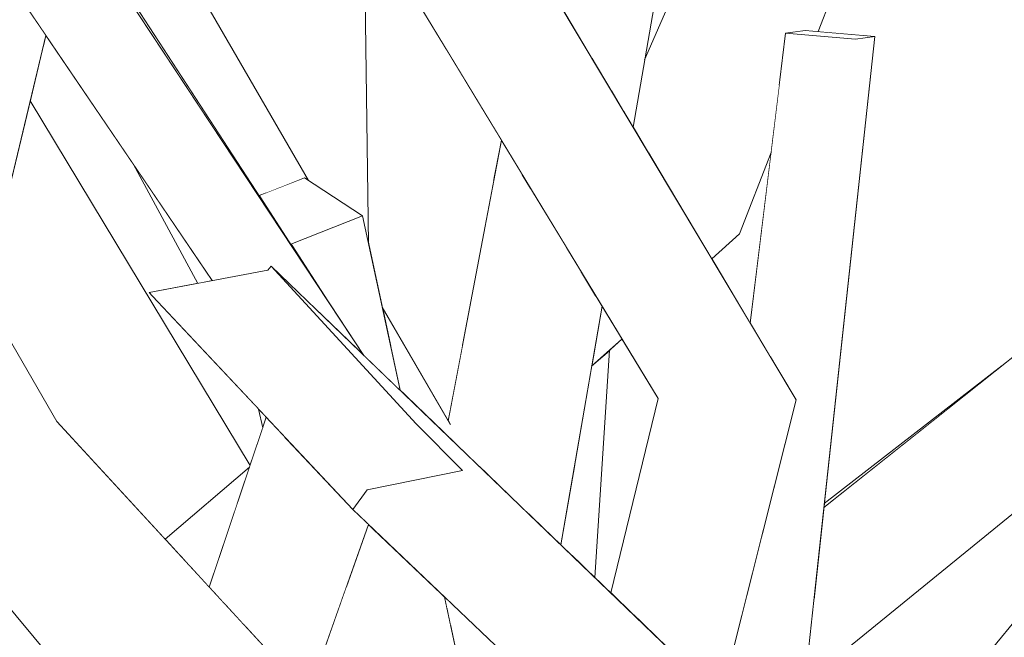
# Model space of a CAD drawing. Extents: x -289599 to -184549, y 66678 to 295474.
# Tile 519 of 656: x -250692 to -250655, y 72287 to 72309. Entities that reach past the tile are written whole.
import ezdxf

# ---------------------------------------------------------------- set-up
doc = ezdxf.new("R2010")
doc.units = 0
doc.header["$MEASUREMENT"] = 0
doc.linetypes.add('Wipeout_Contour', pattern=[1000, 0, -1000])
doc.layers.add('arch drzewa', color=8, linetype='Continuous')
doc.layers.add('Model drzwi', color=8, linetype='Continuous')
doc.layers.add('arch drzewa_Nr_Pióra__24', color=8, linetype='Continuous', lineweight=9)
doc.layers.add('arch drzewa_Nr_Pióra__4', color=8, linetype='Continuous', lineweight=9)

msp = doc.modelspace()

# ---------------------------------------------------------------- wipeouts: each hides what was drawn before it
at = {"color": 254, "linetype": 'Wipeout_Contour', "lineweight": 0, "ltscale": 1279278.8157902}
msp.add_wipeout([(-250678.706, 72290.889), (-250679.515, 72288.611), (-250677.97, 72281.424), (-250673.378, 72276.44), (-250675.911, 72288.227)], dxfattribs=at).dxf.layer = 'arch drzewa'
at = {"color": 254, "linetype": 'Wipeout_Contour', "lineweight": 0, "ltscale": 1535216.244274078}
msp.add_wipeout([(-250691.152, 72306.463), (-250692.866, 72299.331), (-250690.174, 72294.668), (-250686.189, 72290.343), (-250683.084, 72292.998), (-250683.065, 72293.054)], dxfattribs=at).dxf.layer = 'Model drzwi'
at = {"color": 254, "linetype": 'Wipeout_Contour', "lineweight": 0, "ltscale": 1023397.282164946}
msp.add_wipeout([(-250665.051, 72301.582), (-250666.078, 72300.662), (-250664.658, 72298.286), (-250663.892, 72304.562)], dxfattribs=at).dxf.layer = 'Model drzwi'
at = {"color": 254, "linetype": 'Wipeout_Contour', "lineweight": 0, "ltscale": 1279255.721113}
msp.add_wipeout([(-250669.833, 72297.297), (-250670.383, 72288.941), (-250669.79, 72288.372), (-250668.052, 72295.516), (-250669.379, 72297.704)], dxfattribs=at).dxf.layer = 'Model drzwi'
at = {"color": 254, "linetype": 'Wipeout_Contour', "lineweight": 0, "ltscale": 1790860.92765669}
msp.add_wipeout([(-250662.653, 72285.062), (-250663.003, 72281.849), (-250657.576, 72276.635), (-250656.904, 72279.429), (-250656.035, 72285.978), (-250655.034, 72287.209), (-250653.823, 72292.245)], dxfattribs=at).dxf.layer = 'Model drzwi'

# ---------------------------------------------------------------- next in the draw order: wipeouts: each hides what was drawn before it
at = {"color": 254, "linetype": 'Wipeout_Contour', "lineweight": 0, "ltscale": 1023390.934472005}
msp.add_wipeout([(-250668.942, 72287.557), (-250666.321, 72285.038), (-250663.876, 72294.764), (-250668.052, 72295.516)], dxfattribs=at).dxf.layer = 'arch drzewa'
at = {"color": 254, "linetype": 'Wipeout_Contour', "lineweight": 0, "ltscale": 1279343.895528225}
msp.add_wipeout([(-250689.76, 72285.243), (-250696.402, 72290.757), (-250693.469, 72285.876), (-250687.028, 72281.274), (-250686.858, 72281.78)], dxfattribs=at).dxf.layer = 'arch drzewa'
at = {"color": 254, "linetype": 'Wipeout_Contour', "lineweight": 0, "ltscale": 1023432.153321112}
msp.add_wipeout([(-250680.656, 72285.397), (-250680.359, 72284.016), (-250677.97, 72281.424), (-250679.515, 72288.611)], dxfattribs=at).dxf.layer = 'arch drzewa'
at = {"color": 254, "linetype": 'Wipeout_Contour', "lineweight": 0, "ltscale": 2046745.779250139}
msp.add_wipeout([(-250662.16, 72309.013), (-250660.069, 72308.838), (-250661.937, 72291.654), (-250655.391, 72296.734), (-250652.117, 72299.342), (-250648.833, 72313.001), (-250654.228, 72321.947), (-250654.984, 72327.464)], dxfattribs=at).dxf.layer = 'Model drzwi'

# ---------------------------------------------------------------- next in the draw order: wipeouts: each hides what was drawn before it
at = {"color": 254, "linetype": 'Wipeout_Contour', "lineweight": 0, "ltscale": 767549.095176}
msp.add_wipeout([(-250668.052, 72295.516), (-250669.79, 72288.372), (-250668.942, 72287.557)], dxfattribs=at).dxf.layer = 'arch drzewa'
at = {"color": 254, "linetype": 'Wipeout_Contour', "lineweight": 0, "ltscale": 1023381.958264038}
msp.add_wipeout([(-250666.146, 72284.87), (-250665.746, 72284.486), (-250662.971, 72295.466), (-250663.876, 72294.764)], dxfattribs=at).dxf.layer = 'arch drzewa'
at = {"color": 254, "linetype": 'Wipeout_Contour', "lineweight": 0, "ltscale": 1023491.546376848}
msp.add_wipeout([(-250697.081, 72291.886), (-250696.402, 72290.757), (-250689.76, 72285.243), (-250692.032, 72287.955)], dxfattribs=at).dxf.layer = 'arch drzewa'

# ---------------------------------------------------------------- next in the draw order: wipeouts: each hides what was drawn before it
at = {"color": 254, "linetype": 'Wipeout_Contour', "lineweight": 0, "ltscale": 767536.641172}
msp.add_wipeout([(-250663.876, 72294.764), (-250666.321, 72285.038), (-250666.146, 72284.87)], dxfattribs=at).dxf.layer = 'arch drzewa'
at = {"color": 254, "linetype": 'Wipeout_Contour', "lineweight": 0, "ltscale": 1279319.247229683}
msp.add_wipeout([(-250692.804, 72264.103), (-250711.515, 72290.525), (-250684.537, 72245.845), (-250683.083, 72246.394), (-250693.59, 72261.768)], dxfattribs=at).dxf.layer = 'arch drzewa'

# ---------------------------------------------------------------- next in the draw order: wipeouts: each hides what was drawn before it
at = {"color": 254, "linetype": 'Wipeout_Contour', "lineweight": 0, "ltscale": 767594.401743}
msp.add_wipeout([(-250663.876, 72294.764), (-250682.01, 72324.905), (-250685.077, 72323.591)], dxfattribs=at).dxf.layer = 'arch drzewa'
at = {"color": 254, "linetype": 'Wipeout_Contour', "lineweight": 0, "ltscale": 1279304.06725591}
msp.add_wipeout([(-250681.802, 72294.122), (-250683.279, 72287.186), (-250680.927, 72284.633), (-250678.706, 72290.889), (-250679.278, 72291.434)], dxfattribs=at).dxf.layer = 'arch drzewa'

# ---------------------------------------------------------------- next in the draw order: wipeouts: each hides what was drawn before it
at = {"color": 254, "linetype": 'Wipeout_Contour', "lineweight": 0, "ltscale": 767572.310911}
msp.add_wipeout([(-250685.077, 72323.591), (-250668.052, 72295.516), (-250663.876, 72294.764)], dxfattribs=at).dxf.layer = 'arch drzewa'
at = {"color": 254, "linetype": 'Wipeout_Contour', "lineweight": 0, "ltscale": 1023452.311464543}
msp.add_wipeout([(-250681.925, 72294.252), (-250684.007, 72287.976), (-250683.279, 72287.186), (-250681.802, 72294.122)], dxfattribs=at).dxf.layer = 'arch drzewa'

# ---------------------------------------------------------------- next in the draw order: wipeouts: each hides what was drawn before it
at = {"color": 254, "linetype": 'Wipeout_Contour', "lineweight": 0, "ltscale": 767589.77845}
msp.add_wipeout([(-250662.971, 72295.466), (-250680.53, 72324.836), (-250682.01, 72324.905)], dxfattribs=at).dxf.layer = 'arch drzewa'
at = {"color": 254, "linetype": 'Wipeout_Contour', "lineweight": 0, "ltscale": 767592.302534}
msp.add_wipeout([(-250682.747, 72295.127), (-250682.599, 72294.44), (-250682.468, 72294.83)], dxfattribs=at).dxf.layer = 'arch drzewa'

# ---------------------------------------------------------------- next in the draw order: wipeouts: each hides what was drawn before it
at = {"color": 254, "linetype": 'Wipeout_Contour', "lineweight": 0, "ltscale": 767565.104604}
msp.add_wipeout([(-250682.01, 72324.905), (-250663.876, 72294.764), (-250662.971, 72295.466)], dxfattribs=at).dxf.layer = 'arch drzewa'

# ---------------------------------------------------------------- next in the draw order: wipeouts: each hides what was drawn before it
at = {"color": 254, "linetype": 'Wipeout_Contour', "lineweight": 0, "ltscale": 1023435.769347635}
msp.add_wipeout([(-250670.475, 72308.018), (-250669.754, 72306.811), (-250663.694, 72341.937), (-250665.735, 72342.16)], dxfattribs=at).dxf.layer = 'arch drzewa'
at = {"color": 254, "linetype": 'Wipeout_Contour', "lineweight": 0, "ltscale": 767552.807727}
msp.add_wipeout([(-250667.975, 72303.835), (-250666.078, 72300.662), (-250665.051, 72301.582)], dxfattribs=at).dxf.layer = 'arch drzewa'
at = {"color": 254, "linetype": 'Wipeout_Contour', "lineweight": 0, "ltscale": 1023459.917180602}
msp.add_wipeout([(-250681.054, 72303.639), (-250682.723, 72302.981), (-250681.562, 72301.199), (-250678.922, 72302.241)], dxfattribs=at).dxf.layer = 'arch drzewa'
at = {"color": 254, "linetype": 'Wipeout_Contour', "lineweight": 0, "ltscale": 1023454.263736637}
msp.add_wipeout([(-250684.419, 72288.422), (-250684.007, 72287.976), (-250681.925, 72294.252), (-250682.44, 72294.801)], dxfattribs=at).dxf.layer = 'arch drzewa'

# ---------------------------------------------------------------- next in the draw order: wipeouts: each hides what was drawn before it
at = {"color": 254, "linetype": 'Wipeout_Contour', "lineweight": 0, "ltscale": 767577.366232}
msp.add_wipeout([(-250671.571, 72309.85), (-250670.475, 72308.018), (-250665.735, 72342.16)], dxfattribs=at).dxf.layer = 'arch drzewa'
at = {"color": 254, "linetype": 'Wipeout_Contour', "lineweight": 0, "ltscale": 1279312.030410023}
msp.add_wipeout([(-250678.922, 72302.241), (-250681.562, 72301.199), (-250680.093, 72298.945), (-250678.877, 72297.104), (-250677.543, 72295.822)], dxfattribs=at).dxf.layer = 'arch drzewa'
at = {"color": 254, "linetype": 'Wipeout_Contour', "lineweight": 0, "ltscale": 1023455.788355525}
msp.add_wipeout([(-250684.569, 72288.585), (-250684.419, 72288.422), (-250682.44, 72294.801), (-250682.468, 72294.83)], dxfattribs=at).dxf.layer = 'arch drzewa'

# ---------------------------------------------------------------- next in the draw order: wipeouts: each hides what was drawn before it
at = {"color": 254, "linetype": 'Wipeout_Contour', "lineweight": 0, "ltscale": 1023429.968002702}
msp.add_wipeout([(-250669.305, 72306.06), (-250668.972, 72305.503), (-250662.702, 72341.74), (-250663.694, 72341.937)], dxfattribs=at).dxf.layer = 'arch drzewa'
at = {"color": 254, "linetype": 'Wipeout_Contour', "lineweight": 0, "ltscale": 1023501.989384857}
msp.add_wipeout([(-250697.244, 72324.905), (-250700.56, 72323.591), (-250680.382, 72298.551), (-250678.877, 72297.104)], dxfattribs=at).dxf.layer = 'arch drzewa'
at = {"color": 254, "linetype": 'Wipeout_Contour', "lineweight": 0, "ltscale": 767597.552768}
msp.add_wipeout([(-250673.55, 72272.663), (-250693.026, 72294.038), (-250695.478, 72292.067)], dxfattribs=at).dxf.layer = 'arch drzewa'

# ---------------------------------------------------------------- next in the draw order: wipeouts: each hides what was drawn before it
at = {"color": 254, "linetype": 'Wipeout_Contour', "lineweight": 0, "ltscale": 767570.842575}
msp.add_wipeout([(-250663.694, 72341.937), (-250669.754, 72306.811), (-250669.305, 72306.06)], dxfattribs=at).dxf.layer = 'arch drzewa'
at = {"color": 254, "linetype": 'Wipeout_Contour', "lineweight": 0, "ltscale": 1279352.451330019}
msp.add_wipeout([(-250700.56, 72323.591), (-250684.452, 72299.857), (-250682.414, 72300.243), (-250682.291, 72300.385), (-250680.382, 72298.551)], dxfattribs=at).dxf.layer = 'arch drzewa'
at = {"color": 254, "linetype": 'Wipeout_Contour', "lineweight": 0, "ltscale": 767587.618743}
msp.add_wipeout([(-250678.726, 72301.327), (-250678.701, 72301.211), (-250678.704, 72301.435)], dxfattribs=at).dxf.layer = 'arch drzewa'
at = {"color": 254, "linetype": 'Wipeout_Contour', "lineweight": 0, "ltscale": 767577.078432}
msp.add_wipeout([(-250695.478, 72292.067), (-250678.419, 72271.709), (-250673.55, 72272.663)], dxfattribs=at).dxf.layer = 'arch drzewa'

# ---------------------------------------------------------------- next in the draw order: wipeouts: each hides what was drawn before it
at = {"color": 254, "linetype": 'Wipeout_Contour', "lineweight": 0, "ltscale": 767637.160005}
msp.add_wipeout([(-250697.244, 72324.905), (-250680.093, 72298.945), (-250696.962, 72324.836)], dxfattribs=at).dxf.layer = 'arch drzewa'
at = {"color": 254, "linetype": 'Wipeout_Contour', "lineweight": 0, "ltscale": 767591.264763}
msp.add_wipeout([(-250670.965, 72273.822), (-250690.174, 72294.668), (-250693.026, 72294.038)], dxfattribs=at).dxf.layer = 'arch drzewa'

# ---------------------------------------------------------------- next in the draw order: wipeouts: each hides what was drawn before it
at = {"color": 254, "linetype": 'Wipeout_Contour', "lineweight": 0, "ltscale": 767675.015249}
msp.add_wipeout([(-250690.174, 72294.668), (-250710.124, 72329.224), (-250712.567, 72328.417)], dxfattribs=at).dxf.layer = 'arch drzewa'
at = {"color": 254, "linetype": 'Wipeout_Contour', "lineweight": 0, "ltscale": 767569.040101}
msp.add_wipeout([(-250693.026, 72294.038), (-250673.55, 72272.663), (-250670.965, 72273.822)], dxfattribs=at).dxf.layer = 'arch drzewa'

# ---------------------------------------------------------------- next in the draw order: wipeouts: each hides what was drawn before it
at = {"color": 254, "linetype": 'Wipeout_Contour', "lineweight": 0, "ltscale": 767648.224822}
msp.add_wipeout([(-250712.567, 72328.417), (-250693.026, 72294.038), (-250690.174, 72294.668)], dxfattribs=at).dxf.layer = 'arch drzewa'
at = {"color": 254, "linetype": 'Wipeout_Contour', "lineweight": 0, "ltscale": 1535053.372087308}
msp.add_wipeout([(-250678.75, 72292.155), (-250657.428, 72275.123), (-250657.465, 72275.204), (-250657.419, 72275.548), (-250657.373, 72275.896), (-250675.246, 72292.867)], dxfattribs=at).dxf.layer = 'arch drzewa'

# ---------------------------------------------------------------- next in the draw order: wipeouts: each hides what was drawn before it
at = {"color": 254, "linetype": 'Wipeout_Contour', "lineweight": 0, "ltscale": 1023494.460521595}
msp.add_wipeout([(-250690.665, 72308.486), (-250686.981, 72303.439), (-250687.367, 72304.152), (-250690.572, 72308.874)], dxfattribs=at).dxf.layer = 'arch drzewa'
at = {"color": 254, "linetype": 'Wipeout_Contour', "lineweight": 0, "ltscale": 1279215.798391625}
msp.add_wipeout([(-250679.278, 72291.434), (-250656.696, 72269.929), (-250655.148, 72270.198), (-250657.428, 72275.123), (-250678.75, 72292.155)], dxfattribs=at).dxf.layer = 'arch drzewa'

# ---------------------------------------------------------------- next in the draw order: wipeouts: each hides what was drawn before it
at = {"color": 254, "linetype": 'Wipeout_Contour', "lineweight": 0, "ltscale": 1023392.899129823}
msp.add_wipeout([(-250682.291, 72300.385), (-250676.948, 72294.59), (-250657.321, 72276.287), (-250657.309, 72276.378)], dxfattribs=at).dxf.layer = 'arch drzewa'

# ---------------------------------------------------------------- next in the draw order: linework, layer by layer
at = {"layer": 'arch drzewa_Nr_Pióra__24', "linetype": 'Continuous'}
msp.add_line((-250682.414, 72300.243), (-250682.291, 72300.385), dxfattribs=at)

# ---------------------------------------------------------------- next in the draw order: wipeouts: each hides what was drawn before it
at = {"color": 254, "linetype": 'Wipeout_Contour', "lineweight": 0, "ltscale": 1023383.700538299}
msp.add_wipeout([(-250676.948, 72294.59), (-250675.246, 72292.867), (-250657.373, 72275.896), (-250657.321, 72276.287)], dxfattribs=at).dxf.layer = 'arch drzewa'

# ---------------------------------------------------------------- next in the draw order: wipeouts: each hides what was drawn before it
at = {"color": 254, "linetype": 'Wipeout_Contour', "lineweight": 0, "ltscale": 1023357.01053692}
msp.add_wipeout([(-250662.653, 72285.062), (-250653.823, 72292.245), (-250652.485, 72297.81), (-250662.323, 72288.107)], dxfattribs=at).dxf.layer = 'arch drzewa'
at = {"color": 254, "linetype": 'Wipeout_Contour', "lineweight": 0, "ltscale": 1279260.613619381}
msp.add_wipeout([(-250671.095, 72293.231), (-250671.209, 72289.736), (-250670.383, 72288.941), (-250669.833, 72297.297), (-250670.494, 72296.705)], dxfattribs=at).dxf.layer = 'arch drzewa'
at = {"color": 254, "linetype": 'Wipeout_Contour', "lineweight": 0, "ltscale": 767597.880576}
msp.add_wipeout([(-250671.529, 72249.364), (-250697.722, 72292.953), (-250701.458, 72291.029)], dxfattribs=at).dxf.layer = 'arch drzewa'

# ---------------------------------------------------------------- next in the draw order: linework, layer by layer
at = {"layer": 'arch drzewa_Nr_Pióra__24', "linetype": 'Continuous'}
for p, q in [((-250678.75, 72292.155), (-250675.246, 72292.867)), ((-250679.278, 72291.434), (-250678.75, 72292.155))]:
    msp.add_line(p, q, dxfattribs=at)
at = {"layer": 'arch drzewa_Nr_Pióra__4', "linetype": 'Continuous'}
msp.add_line((-250669.79, 72288.372), (-250668.052, 72295.516), dxfattribs=at)

# ---------------------------------------------------------------- next in the draw order: wipeouts: each hides what was drawn before it
at = {"color": 254, "linetype": 'Wipeout_Contour', "lineweight": 0, "ltscale": 2302822.313847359}
msp.add_wipeout([(-250691.152, 72306.463), (-250683.065, 72293.054), (-250682.599, 72294.44), (-250682.747, 72295.127), (-250686.65, 72299.283), (-250686.78, 72299.416), (-250684.989, 72299.755), (-250686.981, 72303.439), (-250690.665, 72308.486)], dxfattribs=at).dxf.layer = 'arch drzewa'
at = {"color": 254, "linetype": 'Wipeout_Contour', "lineweight": 0, "ltscale": 1023359.153450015}
msp.add_wipeout([(-250662.323, 72288.107), (-250652.485, 72297.81), (-250652.117, 72299.342), (-250661.953, 72291.505)], dxfattribs=at).dxf.layer = 'arch drzewa'
at = {"color": 254, "linetype": 'Wipeout_Contour', "lineweight": 0, "ltscale": 767563.007283}
msp.add_wipeout([(-250701.458, 72291.029), (-250675.575, 72247.234), (-250671.529, 72249.364)], dxfattribs=at).dxf.layer = 'arch drzewa'

# ---------------------------------------------------------------- next in the draw order: linework, layer by layer
at = {"layer": 'arch drzewa_Nr_Pióra__24', "linetype": 'Continuous'}
for p, q in [((-250686.65, 72299.283), (-250686.78, 72299.416)), ((-250656.035, 72285.978), (-250653.124, 72289.556))]:
    msp.add_line(p, q, dxfattribs=at)
at = {"layer": 'arch drzewa_Nr_Pióra__4', "linetype": 'Continuous'}
msp.add_line((-250682.599, 72294.44), (-250682.747, 72295.127), dxfattribs=at)

# ---------------------------------------------------------------- next in the draw order: wipeouts: each hides what was drawn before it
at = {"color": 254, "linetype": 'Wipeout_Contour', "lineweight": 0, "ltscale": 1279362.876859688}
msp.add_wipeout([(-250693.93, 72322.652), (-250681.656, 72303.402), (-250681.054, 72303.639), (-250680.908, 72303.543), (-250692.592, 72323.658)], dxfattribs=at).dxf.layer = 'arch drzewa'
at = {"color": 254, "linetype": 'Wipeout_Contour', "lineweight": 0, "ltscale": 767525.113012}
msp.add_wipeout([(-250661.937, 72291.654), (-250661.953, 72291.505), (-250655.391, 72296.734)], dxfattribs=at).dxf.layer = 'arch drzewa'
at = {"color": 254, "linetype": 'Wipeout_Contour', "lineweight": 0, "ltscale": 767556.694743}
msp.add_wipeout([(-250671.63, 72290.14), (-250671.209, 72289.736), (-250671.095, 72293.231)], dxfattribs=at).dxf.layer = 'arch drzewa'
at = {"color": 254, "linetype": 'Wipeout_Contour', "lineweight": 0, "ltscale": 767607.490703}
msp.add_wipeout([(-250675.575, 72247.234), (-250701.458, 72291.029), (-250705.272, 72290.525)], dxfattribs=at).dxf.layer = 'arch drzewa'

# ---------------------------------------------------------------- next in the draw order: wipeouts: each hides what was drawn before it
at = {"color": 254, "linetype": 'Wipeout_Contour', "lineweight": 0, "ltscale": 767616.191521}
msp.add_wipeout([(-250693.93, 72322.652), (-250682.464, 72303.083), (-250681.656, 72303.402)], dxfattribs=at).dxf.layer = 'arch drzewa'
at = {"color": 254, "linetype": 'Wipeout_Contour', "lineweight": 0, "ltscale": 1790920.049792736}
msp.add_wipeout([(-250664.553, 72283.34), (-250663.493, 72282.321), (-250660.783, 72308.737), (-250663.356, 72308.953), (-250663.913, 72297.041), (-250662.971, 72295.466), (-250664.217, 72290.536)], dxfattribs=at).dxf.layer = 'arch drzewa'
at = {"color": 254, "linetype": 'Wipeout_Contour', "lineweight": 0, "ltscale": 1023416.893250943}
msp.add_wipeout([(-250672.801, 72291.266), (-250672.488, 72290.965), (-250670.894, 72300.203), (-250671.436, 72301.097)], dxfattribs=at).dxf.layer = 'arch drzewa'
at = {"color": 254, "linetype": 'Wipeout_Contour', "lineweight": 0, "ltscale": 767574.429594}
msp.add_wipeout([(-250705.272, 72290.525), (-250681.113, 72245.845), (-250675.575, 72247.234)], dxfattribs=at).dxf.layer = 'arch drzewa'

# ---------------------------------------------------------------- next in the draw order: linework, layer by layer
at = {"layer": 'arch drzewa_Nr_Pióra__4', "linetype": 'Continuous'}
msp.add_line((-250680.927, 72284.633), (-250678.706, 72290.889), dxfattribs=at)

# ---------------------------------------------------------------- next in the draw order: wipeouts: each hides what was drawn before it
at = {"color": 254, "linetype": 'Wipeout_Contour', "lineweight": 0, "ltscale": 1023501.651711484}
msp.add_wipeout([(-250693.93, 72322.652), (-250695.329, 72322.33), (-250682.723, 72302.981), (-250682.464, 72303.083)], dxfattribs=at).dxf.layer = 'arch drzewa'
at = {"color": 254, "linetype": 'Wipeout_Contour', "lineweight": 0, "ltscale": 767545.297482}
msp.add_wipeout([(-250664.658, 72298.286), (-250663.913, 72297.041), (-250663.356, 72308.953)], dxfattribs=at).dxf.layer = 'arch drzewa'
at = {"color": 254, "linetype": 'Wipeout_Contour', "lineweight": 0, "ltscale": 1023422.546765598}
msp.add_wipeout([(-250674.614, 72293.007), (-250672.801, 72291.266), (-250671.436, 72301.097), (-250672.758, 72303.277)], dxfattribs=at).dxf.layer = 'arch drzewa'
at = {"color": 254, "linetype": 'Wipeout_Contour', "lineweight": 0, "ltscale": 767592.929875}
msp.add_wipeout([(-250683.887, 72290.611), (-250685.289, 72289.367), (-250684.569, 72288.585)], dxfattribs=at).dxf.layer = 'arch drzewa'
at = {"color": 254, "linetype": 'Wipeout_Contour', "lineweight": 0, "ltscale": 767533.655435}
msp.add_wipeout([(-250665.746, 72284.486), (-250664.553, 72283.34), (-250664.217, 72290.536)], dxfattribs=at).dxf.layer = 'arch drzewa'
at = {"color": 254, "linetype": 'Wipeout_Contour', "lineweight": 0, "ltscale": 1023414.724218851}
msp.add_wipeout([(-250675.675, 72287.131), (-250674.278, 72280.631), (-250673.537, 72285.967), (-250675.541, 72287.875)], dxfattribs=at).dxf.layer = 'arch drzewa'

# ---------------------------------------------------------------- next in the draw order: linework, layer by layer
at = {"layer": 'arch drzewa_Nr_Pióra__4', "linetype": 'Continuous'}
msp.add_line((-250682.723, 72302.981), (-250681.054, 72303.639), dxfattribs=at)

# ---------------------------------------------------------------- next in the draw order: wipeouts: each hides what was drawn before it
at = {"color": 254, "linetype": 'Wipeout_Contour', "lineweight": 0, "ltscale": 1023509.539131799}
msp.add_wipeout([(-250695.217, 72303.403), (-250692.866, 72299.331), (-250690.572, 72308.874), (-250693.03, 72312.497)], dxfattribs=at).dxf.layer = 'arch drzewa'
at = {"color": 254, "linetype": 'Wipeout_Contour', "lineweight": 0, "ltscale": 1023377.790358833}
msp.add_wipeout([(-250663.267, 72282.103), (-250663.003, 72281.849), (-250660.069, 72308.838), (-250660.783, 72308.737)], dxfattribs=at).dxf.layer = 'arch drzewa'
at = {"color": 254, "linetype": 'Wipeout_Contour', "lineweight": 0, "ltscale": 767606.989253}
msp.add_wipeout([(-250687.367, 72304.152), (-250684.989, 72299.755), (-250684.452, 72299.857)], dxfattribs=at).dxf.layer = 'arch drzewa'
at = {"color": 254, "linetype": 'Wipeout_Contour', "lineweight": 0, "ltscale": 1023427.219938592}
msp.add_wipeout([(-250673.063, 72303.78), (-250674.796, 72293.182), (-250674.614, 72293.007), (-250672.758, 72303.277)], dxfattribs=at).dxf.layer = 'arch drzewa'
at = {"color": 254, "linetype": 'Wipeout_Contour', "lineweight": 0, "ltscale": 1023411.875615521}
msp.add_wipeout([(-250671.773, 72290.278), (-250671.63, 72290.14), (-250670.112, 72298.913), (-250670.359, 72299.32)], dxfattribs=at).dxf.layer = 'arch drzewa'
at = {"color": 254, "linetype": 'Wipeout_Contour', "lineweight": 0, "ltscale": 1023458.200002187}
msp.add_wipeout([(-250685.626, 72289.732), (-250685.289, 72289.367), (-250683.887, 72290.611), (-250683.529, 72291.675)], dxfattribs=at).dxf.layer = 'arch drzewa'
at = {"color": 254, "linetype": 'Wipeout_Contour', "lineweight": 0, "ltscale": 1023420.789802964}
msp.add_wipeout([(-250675.738, 72287.422), (-250675.675, 72287.131), (-250675.541, 72287.875), (-250675.647, 72287.976)], dxfattribs=at).dxf.layer = 'arch drzewa'

# ---------------------------------------------------------------- next in the draw order: linework, layer by layer
at = {"layer": 'arch drzewa_Nr_Pióra__24', "linetype": 'Continuous'}
msp.add_line((-250686.78, 72299.416), (-250682.414, 72300.243), dxfattribs=at)
at = {"layer": 'arch drzewa_Nr_Pióra__4', "linetype": 'Continuous'}
for p, q in [((-250690.174, 72294.668), (-250710.124, 72329.224)), ((-250680.093, 72298.945), (-250696.962, 72324.836)), ((-250684.452, 72299.857), (-250700.56, 72323.591)), ((-250680.908, 72303.543), (-250692.592, 72323.658)), ((-250692.866, 72299.331), (-250690.572, 72308.874)), ((-250684.989, 72299.755), (-250687.367, 72304.152))]:
    msp.add_line(p, q, dxfattribs=at)

# ---------------------------------------------------------------- next in the draw order: wipeouts: each hides what was drawn before it
at = {"color": 254, "linetype": 'Wipeout_Contour', "lineweight": 0, "ltscale": 767530.935564}
msp.add_wipeout([(-250660.783, 72308.737), (-250663.493, 72282.321), (-250663.267, 72282.103)], dxfattribs=at).dxf.layer = 'arch drzewa'
at = {"color": 254, "linetype": 'Wipeout_Contour', "lineweight": 0, "ltscale": 1535144.070153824}
msp.add_wipeout([(-250675.771, 72294.698), (-250675.698, 72294.573), (-250675.626, 72293.98), (-250674.796, 72293.182), (-250673.063, 72303.78), (-250673.817, 72305.023)], dxfattribs=at).dxf.layer = 'arch drzewa'
at = {"color": 254, "linetype": 'Wipeout_Contour', "lineweight": 0, "ltscale": 1023414.236673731}
msp.add_wipeout([(-250672.488, 72290.965), (-250671.773, 72290.278), (-250670.359, 72299.32), (-250670.894, 72300.203)], dxfattribs=at).dxf.layer = 'arch drzewa'
at = {"color": 254, "linetype": 'Wipeout_Contour', "lineweight": 0, "ltscale": 1023459.411943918}
msp.add_wipeout([(-250683.084, 72292.998), (-250686.189, 72290.343), (-250685.626, 72289.732), (-250683.529, 72291.675)], dxfattribs=at).dxf.layer = 'arch drzewa'
at = {"color": 254, "linetype": 'Wipeout_Contour', "lineweight": 0, "ltscale": 1023421.917162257}
msp.add_wipeout([(-250675.682, 72288.009), (-250675.822, 72287.814), (-250675.738, 72287.422), (-250675.647, 72287.976)], dxfattribs=at).dxf.layer = 'arch drzewa'

# ---------------------------------------------------------------- next in the draw order: linework, layer by layer
at = {"layer": 'arch drzewa_Nr_Pióra__24', "linetype": 'Continuous'}
msp.add_line((-250679.278, 72291.434), (-250686.65, 72299.283), dxfattribs=at)
at = {"layer": 'arch drzewa_Nr_Pióra__4', "linetype": 'Continuous'}
for p, q in [((-250683.065, 72293.054), (-250691.152, 72306.463)), ((-250661.953, 72291.505), (-250652.117, 72299.342)), ((-250661.937, 72291.654), (-250655.391, 72296.734)), ((-250665.746, 72284.486), (-250662.971, 72295.466)), ((-250684.569, 72288.585), (-250682.468, 72294.83)), ((-250686.189, 72290.343), (-250683.084, 72292.998)), ((-250678.419, 72271.709), (-250695.478, 72292.067)), ((-250662.653, 72285.062), (-250653.823, 72292.245))]:
    msp.add_line(p, q, dxfattribs=at)

# ---------------------------------------------------------------- next in the draw order: wipeouts: each hides what was drawn before it
at = {"color": 254, "linetype": 'Wipeout_Contour', "lineweight": 0, "ltscale": 1023394.519040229}
msp.add_wipeout([(-250660.783, 72308.737), (-250660.069, 72308.838), (-250662.643, 72309.054), (-250663.356, 72308.953)], dxfattribs=at).dxf.layer = 'arch drzewa'
at = {"color": 254, "linetype": 'Wipeout_Contour', "lineweight": 0, "ltscale": 767549.009484}
msp.add_wipeout([(-250665.051, 72301.582), (-250663.892, 72304.562), (-250663.574, 72307.163)], dxfattribs=at).dxf.layer = 'arch drzewa'
at = {"color": 254, "linetype": 'Wipeout_Contour', "lineweight": 0, "ltscale": 767577.735839}
msp.add_wipeout([(-250673.817, 72305.023), (-250674.542, 72306.218), (-250674.11, 72303.475)], dxfattribs=at).dxf.layer = 'arch drzewa'
at = {"color": 254, "linetype": 'Wipeout_Contour', "lineweight": 0, "ltscale": 767558.928559}
msp.add_wipeout([(-250670.494, 72296.705), (-250669.379, 72297.704), (-250670.112, 72298.913)], dxfattribs=at).dxf.layer = 'arch drzewa'
at = {"color": 254, "linetype": 'Wipeout_Contour', "lineweight": 0, "ltscale": 767566.413561}
msp.add_wipeout([(-250675.911, 72288.227), (-250675.822, 72287.814), (-250675.682, 72288.009)], dxfattribs=at).dxf.layer = 'arch drzewa'

# ---------------------------------------------------------------- next in the draw order: linework, layer by layer
at = {"layer": 'arch drzewa_Nr_Pióra__4', "linetype": 'Continuous'}
for p, q in [((-250671.63, 72290.14), (-250670.112, 72298.913)), ((-250670.494, 72296.705), (-250669.379, 72297.704)), ((-250670.383, 72288.941), (-250669.833, 72297.297)), ((-250656.696, 72269.929), (-250679.278, 72291.434)), ((-250673.378, 72276.44), (-250675.911, 72288.227))]:
    msp.add_line(p, q, dxfattribs=at)

# ---------------------------------------------------------------- next in the draw order: wipeouts: each hides what was drawn before it
at = {"color": 254, "linetype": 'Wipeout_Contour', "lineweight": 0, "ltscale": 1535099.192517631}
msp.add_wipeout([(-250656.28, 72334.741), (-250663.091, 72308.99), (-250662.643, 72309.054), (-250662.16, 72309.013), (-250654.984, 72327.464), (-250655.969, 72334.653)], dxfattribs=at).dxf.layer = 'arch drzewa'
at = {"color": 254, "linetype": 'Wipeout_Contour', "lineweight": 0, "ltscale": 1023438.702817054}
msp.add_wipeout([(-250674.542, 72306.218), (-250675.847, 72308.37), (-250675.266, 72297.367), (-250674.11, 72303.475)], dxfattribs=at).dxf.layer = 'arch drzewa'

# ---------------------------------------------------------------- next in the draw order: wipeouts: each hides what was drawn before it
at = {"color": 254, "linetype": 'Wipeout_Contour', "lineweight": 0, "ltscale": 1790956.288128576}
msp.add_wipeout([(-250656.28, 72334.741), (-250668.401, 72304.548), (-250667.975, 72303.835), (-250665.051, 72301.582), (-250663.574, 72307.163), (-250663.356, 72308.953), (-250663.091, 72308.99)], dxfattribs=at).dxf.layer = 'arch drzewa'
at = {"color": 254, "linetype": 'Wipeout_Contour', "lineweight": 0, "ltscale": 1023443.425080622}
msp.add_wipeout([(-250678.268, 72312.363), (-250675.733, 72294.897), (-250675.266, 72297.367), (-250675.847, 72308.37)], dxfattribs=at).dxf.layer = 'arch drzewa'

# ---------------------------------------------------------------- next in the draw order: linework, layer by layer
at = {"layer": 'arch drzewa_Nr_Pióra__4', "linetype": 'Continuous'}
msp.add_line((-250666.078, 72300.662), (-250665.051, 72301.582), dxfattribs=at)

# ---------------------------------------------------------------- next in the draw order: wipeouts: each hides what was drawn before it
at = {"color": 254, "linetype": 'Wipeout_Contour', "lineweight": 0, "ltscale": 767557.948964}
msp.add_wipeout([(-250668.405, 72304.555), (-250656.28, 72334.741), (-250657.259, 72334.032)], dxfattribs=at).dxf.layer = 'arch drzewa'
at = {"color": 254, "linetype": 'Wipeout_Contour', "lineweight": 0, "ltscale": 1535169.782004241}
msp.add_wipeout([(-250678.869, 72313.353), (-250678.701, 72301.211), (-250678.2, 72298.882), (-250675.771, 72294.698), (-250675.733, 72294.897), (-250678.268, 72312.363)], dxfattribs=at).dxf.layer = 'arch drzewa'

# ---------------------------------------------------------------- next in the draw order: linework, layer by layer
at = {"layer": 'arch drzewa_Nr_Pióra__4', "linetype": 'Continuous'}
for p, q in [((-250678.877, 72297.104), (-250697.244, 72324.905)), ((-250678.701, 72301.211), (-250678.869, 72313.353)), ((-250681.054, 72303.639), (-250678.922, 72302.241)), ((-250678.922, 72302.241), (-250681.562, 72301.199)), ((-250678.726, 72301.327), (-250678.704, 72301.435))]:
    msp.add_line(p, q, dxfattribs=at)

# ---------------------------------------------------------------- next in the draw order: wipeouts: each hides what was drawn before it
at = {"color": 254, "linetype": 'Wipeout_Contour', "lineweight": 0, "ltscale": 1023414.04047547}
msp.add_wipeout([(-250668.972, 72305.503), (-250668.405, 72304.555), (-250657.259, 72334.032), (-250668.544, 72307.975)], dxfattribs=at).dxf.layer = 'arch drzewa'
at = {"color": 254, "linetype": 'Wipeout_Contour', "lineweight": 0, "ltscale": 1279293.901113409}
msp.add_wipeout([(-250675.698, 72294.573), (-250678.2, 72298.882), (-250677.909, 72297.526), (-250675.683, 72294.035), (-250675.626, 72293.98)], dxfattribs=at).dxf.layer = 'arch drzewa'

# ---------------------------------------------------------------- next in the draw order: linework, layer by layer
at = {"layer": 'arch drzewa_Nr_Pióra__4', "linetype": 'Continuous'}
for p, q in [((-250668.972, 72305.503), (-250662.702, 72341.74)), ((-250668.544, 72307.975), (-250657.259, 72334.032)), ((-250662.16, 72309.013), (-250654.984, 72327.464)), ((-250664.658, 72298.286), (-250663.356, 72308.953)), ((-250663.356, 72308.953), (-250662.643, 72309.054)), ((-250660.783, 72308.737), (-250663.356, 72308.953)), ((-250663.003, 72281.849), (-250660.069, 72308.838)), ((-250662.643, 72309.054), (-250660.069, 72308.838)), ((-250660.069, 72308.838), (-250660.783, 72308.737)), ((-250665.051, 72301.582), (-250663.892, 72304.562))]:
    msp.add_line(p, q, dxfattribs=at)

# ---------------------------------------------------------------- next in the draw order: wipeouts: each hides what was drawn before it
at = {"color": 254, "linetype": 'Wipeout_Contour', "lineweight": 0, "ltscale": 767577.022315}
msp.add_wipeout([(-250677.909, 72297.526), (-250677.543, 72295.822), (-250675.683, 72294.035)], dxfattribs=at).dxf.layer = 'arch drzewa'

# ---------------------------------------------------------------- next in the draw order: linework, layer by layer
at = {"layer": 'arch drzewa_Nr_Pióra__24', "linetype": 'Continuous'}
for p, q in [((-250676.948, 72294.59), (-250682.291, 72300.385)), ((-250675.246, 72292.867), (-250676.948, 72294.59))]:
    msp.add_line(p, q, dxfattribs=at)
at = {"layer": 'arch drzewa_Nr_Pióra__4', "linetype": 'Continuous'}
for p, q in [((-250662.971, 72295.466), (-250680.53, 72324.836)), ((-250668.052, 72295.516), (-250685.077, 72323.591)), ((-250675.771, 72294.698), (-250673.817, 72305.023)), ((-250677.543, 72295.822), (-250678.922, 72302.241)), ((-250657.309, 72276.378), (-250682.291, 72300.385)), ((-250675.689, 72294.558), (-250678.2, 72298.882)), ((-250670.965, 72273.822), (-250690.174, 72294.668))]:
    msp.add_line(p, q, dxfattribs=at)

doc.saveas('drawing.dxf')
